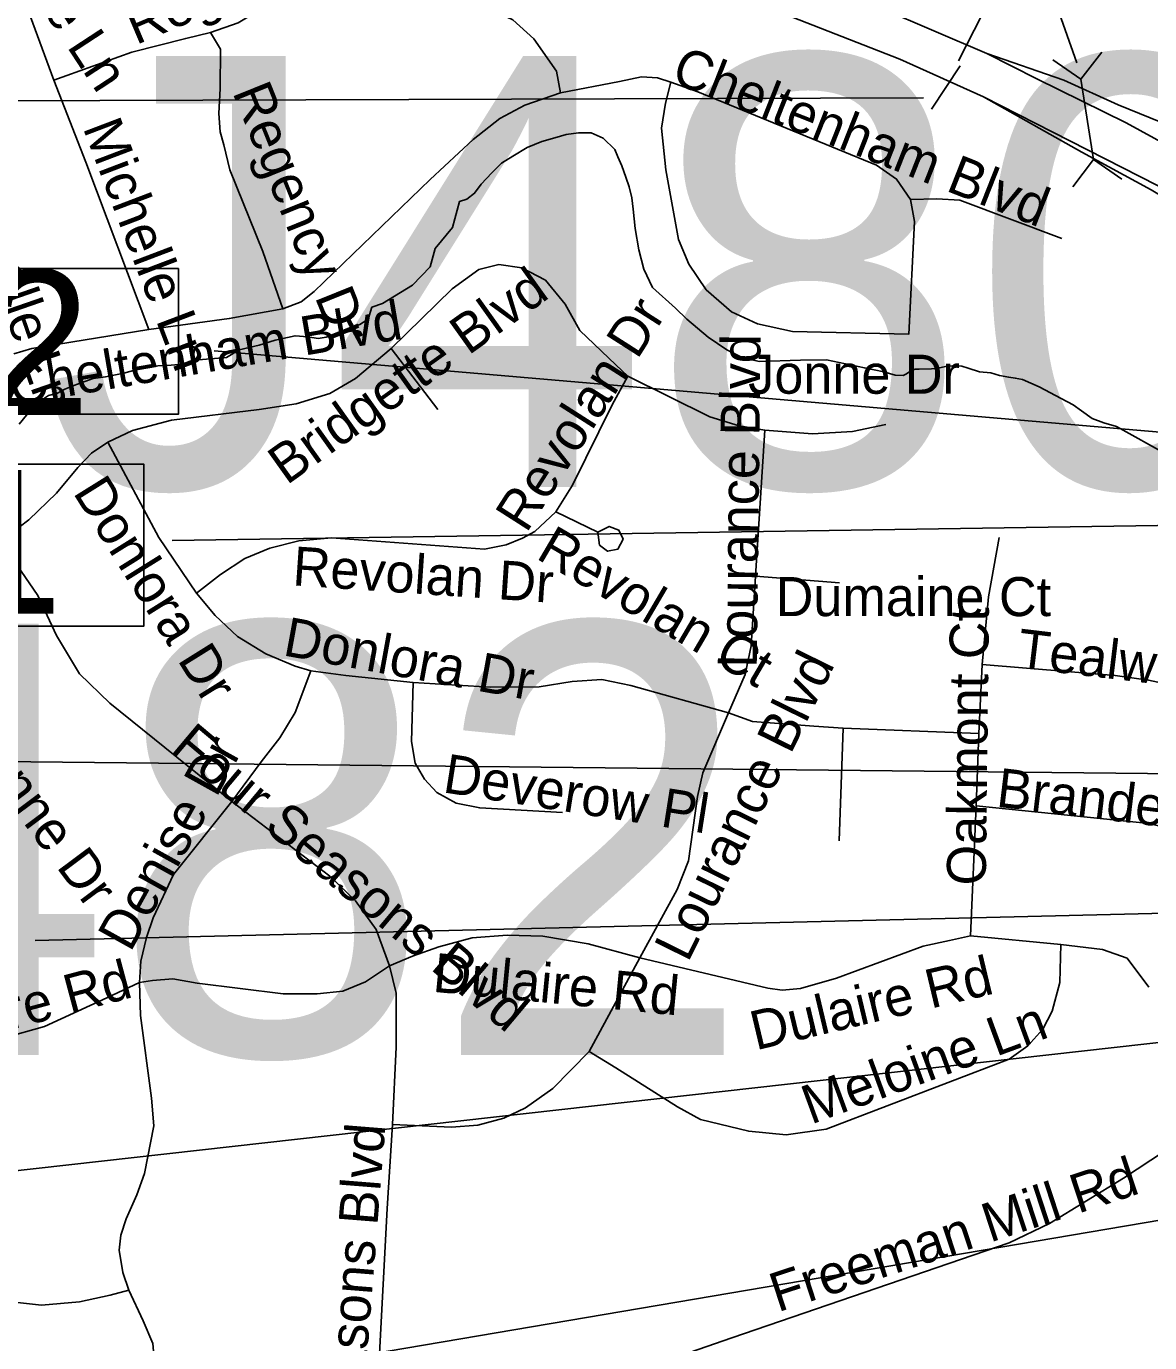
# Model space of a CAD drawing. Extents: x 1662474 to 1856135, y 779280 to 917889.
# Drawn here: x 1753778 to 1756514, y 830732 to 833937 of the extents above; entities that cross this region are included whole.
import ezdxf

# ---------------------------------------------------------------- set-up
doc = ezdxf.new("R2010")
doc.units = 0
for name, color, linetype in [('Exist Hydrographic Creek Single Shore', 7, 'Continuous'), ('Exist Road Non-System Structure Non-Sys Other Number Label', 7, 'Continuous'), ('Exist Road Non-System Type 51', 7, 'Continuous'), ('Exist Road Non-System Type 51 Label', 7, 'Continuous'), ('Exist Road Primary Interstate Divided Center Attributed', 7, 'Continuous'), ('Exist Road Primary Interstate Ramp 1 Lane Attributed', 7, 'Continuous'), ('Exist Road Primary Interstate Structure Cantilever Sign Number Label', 7, 'Continuous'), ('Exist Road Primary Interstate Structure Culvert CELL', 7, 'Continuous'), ('Exist Road Primary Interstate Structure Culvert Number Label', 7, 'Continuous'), ('Exist Road Primary Interstate Structure Ovrhead Sign CELL', 7, 'Continuous'), ('Exist Road Primary US Structure Culvert Number Label', 7, 'Continuous'), ('Exist Vertical Profile Horizontal Axis Label Major', 7, 'Continuous'), ('Scratch_Level_2', 7, 'Continuous')]:
    doc.layers.add(name, color=color, linetype=linetype)

msp = doc.modelspace()

# ---------------------------------------------------------------- linework, layer by layer
at = {"layer": 'Exist Hydrographic Creek Single Shore'}
for points in [[(1753761.1, 832968.9), (1753788.8, 833003.6), (1753812.9, 833025.6), (1753832.5, 833038.2), (1753854.4, 833044.2), (1753872.1, 833054.2), (1753900.2, 833065.5), (1753941, 833079.9), (1753971.1, 833083.9), (1754015.8, 833092.8), (1754065.1, 833106.2), (1754098.1, 833110.6), (1754131.2, 833112.4), (1754165.9, 833115.4), (1754197.1, 833125.1), (1754265.6, 833131.1), (1754296.6, 833150), (1754345.6, 833161.2), (1754384, 833173.4), (1754432.5, 833184.1), (1754464, 833180.9), (1754488.8, 833177), (1754508.4, 833180.2), (1754533, 833188.1), (1754563.2, 833201.2), (1754590.2, 833211.1), (1754610.8, 833224.5), (1754619.9, 833253.1), (1754645.9, 833262.1), (1754718.4, 833306.9), (1754761.4, 833351.3), (1754774, 833396.2), (1754816, 833447.4), (1754832.8, 833511.1), (1754850.6, 833516.4), (1754869.8, 833530.8), (1754885.5, 833553.1), (1754912, 833580.9), (1754935.6, 833604.3), (1754963.2, 833620.9), (1754997.9, 833642.6), (1755033.2, 833656.8), (1755065.6, 833665.8), (1755092.6, 833673.9), (1755122.5, 833678.3), (1755153.8, 833678.1), (1755182.6, 833664.7), (1755211.5, 833637.4), (1755218.4, 833619.2), (1755228.4, 833597.8)], [(1755228.4, 833597.8), (1755238.5, 833569.9), (1755246.1, 833546.6), (1755253, 833519.8), (1755256.4, 833491.7), (1755260.9, 833445.2), (1755269.8, 833392.8), (1755282.1, 833346.1), (1755303.4, 833301.4), (1755359.2, 833251.1), (1755386.9, 833224), (1755438.9, 833180.2), (1755484, 833150), (1755523.1, 833130.3), (1755563.8, 833120.9), (1755663.2, 833124.2), (1755726.5, 833125.3), (1755819.4, 833105.4), (1755866.9, 833095.7), (1755894.1, 833087.8), (1755913.6, 833087.2), (1755921.5, 833091.2), (1755932.5, 833098.8), (1755942.5, 833102.5), (1755952.2, 833102.2), (1755982.6, 833103.2), (1755998.9, 833104.6), (1756016.8, 833108.8), (1756034.1, 833110.6), (1756056.1, 833110.1), (1756071.6, 833104.9), (1756099.1, 833096.4), (1756127, 833093.3), (1756148.2, 833086.8), (1756170.9, 833082.8), (1756186.6, 833080.9), (1756203.9, 833077), (1756244.9, 833059.2), (1756298.4, 833031.1), (1756327.2, 833015.9), (1756347.8, 833001.2), (1756374.2, 832982.8), (1756402.4, 832971.5), (1756433.5, 832962.6), (1756456.9, 832950.2), (1756535.6, 832905.9)]]:
    msp.add_lwpolyline(points, dxfattribs=at)
at = {"layer": 'Exist Road Non-System Type 51'}
for p, q in [((1754780, 833004.4), (1754666.4, 833153.1)), ((1755576.4, 832953.9), (1755553.8, 832598.2)), ((1755170, 832705.4), (1755067.4, 832755.5)), ((1755758.5, 832582), (1755553.8, 832598.2)), ((1756106.2, 832383.1), (1756097.6, 832215.9)), ((1755767.6, 832228.2), (1755757.4, 831953.9)), ((1755767.6, 832228.2), (1756097.6, 832215.9)), ((1756097.6, 832215.9), (1756091, 832039.2)), ((1756091, 832039.2), (1756077.6, 831723)), ((1756297.6, 831702), (1756077.6, 831723)), ((1755272.6, 831669.2), (1755148.8, 831441.6))]:
    msp.add_line(p, q, dxfattribs=at)
for points in [[(1753512.6, 834297.8), (1753596.4, 834244.4), (1753655.1, 834198), (1753710.5, 834130.5), (1753748.9, 834069.4), (1753845.1, 833805.9)], [(1755079, 833775.4), (1755069, 833827.9), (1755013.9, 833906.7), (1754962.6, 833952.9), (1754861.4, 834000.9), (1754716.5, 834060.4), (1754647.8, 834083), (1754576.4, 834082.8), (1754516.5, 834073.1), (1754455.1, 834048.1), (1754408.9, 834019), (1754348.9, 833979.1), (1754293.9, 833945.5), (1754226.8, 833921.9)], [(1754226.8, 833921.9), (1754166.4, 833907.9), (1754035.1, 833874.4), (1753845.1, 833805.9)], [(1754226.8, 833921.9), (1754251.4, 833881.8), (1754249.9, 833785.7), (1754247.2, 833724.8), (1754249.9, 833680.2), (1754258.8, 833648.9), (1754274, 833588), (1754353.8, 833389.4), (1754402.6, 833249.2)], [(1753845.1, 833805.9), (1753922.9, 833606.7), (1754076.4, 833199.1)], [(1755347.8, 833801.7), (1755315.1, 833812.2), (1755276.4, 833814.2), (1755222.5, 833803), (1755079, 833775.4)], [(1755931.4, 833515.6), (1755941.4, 833461.8), (1755927.5, 833188), (1755644.1, 833194.4), (1755558.8, 833212.9), (1755495.2, 833241.9), (1755434.1, 833295.7), (1755391.4, 833358.1), (1755366.4, 833418.2), (1755335.4, 833588), (1755325.1, 833689.4), (1755335.1, 833750.2), (1755347.8, 833801.7)], [(1755931.4, 833515.6), (1755897.4, 833565.4), (1755848.8, 833599.4), (1755413.6, 833778), (1755347.8, 833801.7)], [(1755079, 833775.4), (1754992.6, 833745.5), (1754931.4, 833712.9), (1754866.4, 833661.8), (1754761.4, 833564.4), (1754479, 833291.4), (1754447.8, 833266.8), (1754402.6, 833249.2)], [(1756300.1, 833420.6), (1756051.4, 833514.2), (1755995.2, 833516.9), (1755931.4, 833515.6)], [(1755242.8, 833085.7), (1755213.9, 833112.7), (1755126.5, 833196.4), (1755090.2, 833260.5), (1755042.8, 833319.2), (1754985, 833349.2), (1754928.9, 833357.1), (1754880, 833345.2), (1754815.1, 833298.2), (1754666.4, 833153.1)], [(1754402.6, 833249.2), (1754272.4, 833225.6), (1754076.4, 833199.1)], [(1754076.4, 833199.1), (1753791.6, 833153.1), (1753747.8, 833140.2)], [(1754666.4, 833153.1), (1754580, 833079.7), (1754517.6, 833043.4), (1754435.1, 833018.2), (1754345.1, 833004.4), (1754131.5, 832978.1), (1754036.5, 832953.1), (1753976.4, 832924.5)], [(1755242.8, 833085.7), (1755205.1, 833015.6), (1755108.4, 832820.1), (1755067.4, 832755.5)], [(1755576.4, 832953.9), (1755513.9, 832964.4), (1755442.8, 832986.8), (1755242.8, 833085.7)], [(1755871.6, 832967.9), (1755790, 832950.5), (1755692.6, 832945.5), (1755576.4, 832953.9)], [(1753976.4, 832924.5), (1753936.5, 832898.2), (1753903.9, 832863.1), (1753851.4, 832800.7), (1753784.2, 832735.5), (1753712.6, 832681.8)], [(1753976.4, 832924.5), (1754101.2, 832693), (1754192.6, 832556.9)], [(1755067.4, 832755.5), (1755016.5, 832707.2), (1754986.4, 832690.7), (1754946.4, 832674.7), (1754893.9, 832664.4), (1754521.5, 832691.7), (1754441.4, 832684.4), (1754371.4, 832666.5), (1754310.2, 832641.6), (1754251.4, 832602.8), (1754192.6, 832556.9)], [(1755170, 832705.4), (1755197.6, 832719.5), (1755221.5, 832710.6), (1755231.4, 832688.4), (1755218.9, 832664.4), (1755193.9, 832659.4), (1755174, 832674.4), (1755170, 832705.4)], [(1753712.6, 832681.8), (1753735.4, 832654.4), (1753806.2, 832551.2), (1753851.9, 832453.9), (1753907.4, 832361), (1753981.4, 832289.4), (1754279, 832050.2)], [(1756147.6, 832693), (1756121.5, 832548.4), (1756106.2, 832383.1)], [(1755553.8, 832598.2), (1755543.8, 832428.8), (1755528.6, 832358.9), (1755487.9, 832265.8)], [(1754192.6, 832556.9), (1754237.8, 832502.8), (1754292.6, 832451.9), (1754361.4, 832409.4), (1754432.5, 832379.4), (1754471.4, 832368.1)], [(1756791.2, 831838.2), (1756835.1, 831888.4), (1756866.6, 831936.6), (1756883.9, 831994.4), (1756886.5, 832060.2), (1756870, 832120.6), (1756850.1, 832156.9), (1756817.5, 832200.7), (1756767.6, 832243.4), (1756708.9, 832278.1), (1756642.4, 832306.9), (1756579.1, 832330.6), (1756511.2, 832345.5), (1756429.9, 832356.9), (1756106.2, 832383.1)], [(1754471.4, 832368.1), (1754432.5, 832266.8), (1754395.2, 832204.6), (1754350.1, 832146.9), (1754279, 832050.2)], [(1754471.4, 832368.1), (1754556.4, 832356.9), (1754720.1, 832339.5)], [(1754720.1, 832339.5), (1754907.6, 832328.2), (1755027.5, 832329.2), (1755107.6, 832341.9), (1755180, 832346.9), (1755250.1, 832332.2), (1755487.9, 832265.8)], [(1754720.1, 832339.5), (1754716.5, 832195.7), (1754725.1, 832143.2), (1754747.8, 832104.4), (1754777.6, 832071.8), (1754825.1, 832045.5), (1754882.6, 832034.5), (1755083.9, 832022.9)], [(1755487.9, 832265.8), (1755426.1, 832120.1), (1755412.9, 832062.1), (1755390.5, 831905.4), (1755363.2, 831835.6), (1755272.6, 831669.2)], [(1755487.9, 832265.8), (1755546.4, 832244.5), (1755696.2, 832233.2), (1755767.6, 832228.2)], [(1754279, 832050.2), (1754136.5, 831871.8), (1754087.1, 831766.8), (1754071.1, 831719), (1754056.9, 831661.6), (1754053.8, 831609.4)], [(1754279, 832050.2), (1754517.6, 831868.1), (1754580, 831808), (1754630.4, 831738.4), (1754662.6, 831650.2)], [(1756791.2, 831838.2), (1756741.4, 831889.4), (1756689.9, 831931.9), (1756637.5, 831965.5), (1756512.5, 831996.7), (1756091, 832039.2)], [(1754610.1, 830441.9), (1754727.5, 830419.4), (1754775, 830417.2), (1754831.5, 830420.6), (1754880, 830435.6), (1754915.1, 830448.4), (1754955.1, 830476.8), (1755041.4, 830542.9), (1755085.2, 830578.1), (1755152.8, 830611.9), (1755228.9, 830651.9), (1755496.2, 830744.2), (1756171.4, 830975.5), (1756270.2, 831022.2), (1756450.1, 831133.2), (1756650.1, 831264.2), (1756710.1, 831321.9), (1756758.1, 831369.4), (1756873.6, 831558.7), (1756921.4, 831648.4), (1756916.1, 831679.4), (1756791.2, 831838.2)], [(1755272.6, 831669.2), (1755146.1, 831703), (1755036.4, 831721.9), (1754949.1, 831724.2), (1754864, 831717.8), (1754782.4, 831695.7), (1754718.9, 831673.1), (1754662.6, 831650.2)], [(1756077.6, 831723), (1756026.4, 831711.7), (1755962.6, 831698), (1755751.4, 831619.6), (1755663.8, 831594.4), (1755618.9, 831590.7), (1755583.9, 831595.7), (1755272.6, 831669.2)], [(1756297.6, 831702), (1756295.2, 831609.4), (1756276.4, 831539.2), (1756253.8, 831495.9), (1756217.5, 831454.8), (1756171.6, 831423), (1755726.4, 831251.9), (1755628.9, 831238.2), (1755537.5, 831246.9), (1755420.1, 831275.8), (1755363.8, 831306.9), (1755213.9, 831401.7), (1755148.8, 831441.6)], [(1756511.8, 831598.2), (1756458.8, 831668.1), (1756398.9, 831689.4), (1756297.6, 831702)], [(1754662.6, 831650.2), (1754603.9, 831610.9), (1754548.8, 831588.1), (1754486.6, 831582), (1754403.9, 831581.8), (1754193.9, 831608), (1754135.1, 831618), (1754085.2, 831614.4), (1754053.8, 831609.4)], [(1754662.6, 831650.2), (1754679, 831583.4), (1754679, 831451.9), (1754670.1, 831263.4)], [(1754053.8, 831609.4), (1753974, 831571.8), (1753822.6, 831502), (1753723.9, 831474.4)], [(1754053.8, 831609.4), (1754056.4, 831529), (1754083.1, 831327.4), (1754088.9, 831260.5), (1754066.1, 831144), (1754047.5, 831092), (1754021.5, 831033.5), (1754008.6, 830994.4), (1754004.4, 830957.4), (1754013.1, 830903.6), (1754027.5, 830860.5)], [(1755148.8, 831441.6), (1755060.1, 831350.8), (1754993.9, 831304.4), (1754941.4, 831279.2), (1754877.6, 831261.9), (1754813.6, 831257.1), (1754670.1, 831263.4)], [(1754670.1, 831263.4), (1754657.1, 831059.2), (1754637.8, 830689.4), (1754610.1, 830441.9)], [(1754027.5, 830860.5), (1753982.6, 830848.2), (1753907.6, 830831.7), (1753815.1, 830824), (1753652.5, 830841.9)], [(1754027.5, 830860.5), (1754062.4, 830785.7), (1754086.4, 830730.6), (1754092.6, 830653.2), (1754082.6, 830469.4)]]:
    msp.add_lwpolyline(points, dxfattribs=at)
at = {"layer": 'Exist Road Primary Interstate Divided Center Attributed'}
for points in [[(1753024.2, 835128.6), (1753396.3, 834933.3), (1753763, 834749.8), (1754444.3, 834452.6), (1755006.6, 834222.1), (1755537.9, 834000.7), (1755905.8, 833857.6), (1756109.4, 833765.8)], [(1756117, 833871.1), (1755859.3, 833981.6), (1755539, 834107.8), (1755035.9, 834312.3), (1754470.2, 834542.7), (1754053.3, 834721.9), (1753804, 834836.2)], [(1757513.1, 832992.8), (1757365.1, 833095.9), (1757295.1, 833145), (1757059.3, 833320.1), (1756828.4, 833472.9), (1756624.8, 833607.1), (1756593.2, 833627.9), (1756457, 833702), (1756239, 833809.1), (1756117, 833871.1)], [(1756109.4, 833765.8), (1756658.7, 833485.2), (1756733.1, 833441.8), (1756892, 833337), (1757081.3, 833208.6), (1757252.5, 833084.1), (1757339.3, 833015.9), (1757444.7, 832930.8)]]:
    msp.add_lwpolyline(points, dxfattribs=at)
at = {"layer": 'Exist Road Primary Interstate Ramp 1 Lane Attributed'}
for points in [[(1756947.3, 833586.1), (1756755.1, 833628.8), (1756618.7, 833672.1), (1756436.8, 833745.8), (1756304.7, 833806.4), (1756117, 833871.1)], [(1756109.4, 833765.8), (1756348.9, 833631.1), (1756517.3, 833539.3), (1756578.2, 833502.6), (1756648.5, 833445.4), (1756727.6, 833366.3), (1756789.1, 833291.5), (1756837.4, 833212.4), (1756868.2, 833142), (1756912.1, 833018.9), (1756956.1, 832851.8), (1757000, 832715.5), (1757044, 832627.6), (1757101.1, 832548.5), (1757167, 832460.5), (1757210.9, 832381.4), (1757232.9, 832306.6), (1757250.5, 832240.7), (1757250.5, 832157.2), (1757237.3, 832078), (1757175.8, 831871.4)]]:
    msp.add_lwpolyline(points, dxfattribs=at)
at = {"layer": 'Exist Road Primary Interstate Structure Cantilever Sign Number Label'}
msp.add_line((1757380.9, 832877.1), (1754235.9, 833147.4), dxfattribs=at)
msp.add_lwpolyline([(1752880.6, 833347.6), (1754148.6, 833347.6), (1754148.6, 832992.6), (1752880.6, 832992.6)], close=True, dxfattribs=at)
at = {"layer": 'Exist Road Primary Interstate Structure Culvert CELL'}
for p, q in [((1756278, 833855.9), (1756346.6, 833808.7)), ((1756397.4, 833874.7), (1756346.6, 833808.7)), ((1756346.6, 833808.7), (1756377.3, 833612.8)), ((1756326.4, 833546.8), (1756377.3, 833612.8)), ((1756445.9, 833565.5), (1756377.3, 833612.8))]:
    msp.add_line(p, q, dxfattribs=at)
at = {"layer": 'Exist Road Primary Interstate Structure Culvert Number Label'}
msp.add_line((1756336.8, 833848), (1755655, 835767.9), dxfattribs=at)
at = {"layer": 'Exist Road Primary Interstate Structure Ovrhead Sign CELL'}
for p, q in [((1756048.7, 833853.4), (1756106, 833966.1)), ((1755982.6, 833735.5), (1756052.2, 833841.1)), ((1755962.8, 833763.1), (1752092.4, 833751))]:
    msp.add_line(p, q, dxfattribs=at)
at = {"layer": 'Exist Road Primary US Structure Culvert Number Label'}
msp.add_line((1757141.3, 832111.1), (1753710.1, 832147.2), dxfattribs=at)
at = {"layer": 'Exist Vertical Profile Horizontal Axis Label Major'}
msp.add_line((1757473.1, 832736), (1754133.3, 832685.8), dxfattribs=at)
msp.add_lwpolyline([(1752761.4, 832871.6), (1754064, 832871.6), (1754064, 832476.6), (1752761.4, 832476.6)], close=True, dxfattribs=at)
at = {"layer": 'Scratch_Level_2'}
for p, q in [((1757053.4, 831790), (1753799.9, 831711.3)), ((1757016.1, 831517.1), (1753722.9, 831147.1)), ((1756791.5, 831073.2), (1753594.7, 830531.6))]:
    msp.add_line(p, q, dxfattribs=at)

# ---------------------------------------------------------------- texts
at = {"layer": 'Exist Road Non-System Structure Non-Sys Other Number Label'}
for s, p in [('J480', (1753811.9, 832815.4)), ('J482', (1752502.4, 831432.7))]:
    msp.add_text(s, height=1049.86, dxfattribs=at).set_placement(p)
at = {"layer": 'Exist Road Non-System Type 51 Label'}
for s, rotation, p in [('Michelle Ln', 303.1795, (1753601.2, 834308.1)), ('Regency Dr', 23.0002, (1754045.1, 833891.1)), ('Cheltenham Blvd', 338.4493, (1755344.8, 833802.6)), ('Regency Dr', 291.9384, (1754279.3, 833777.1)), ('Michelle Ln', 290.8155, (1753915, 833691)), ('Revelle Ln', 289.1097, (1753613.9, 833560.2)), ('Bridgette Blvd', 35.5294, (1754412.1, 832818.9)), ('Cheltenham Blvd', 9.7684, (1753744.9, 833013)), ('Revolan Dr', 57.4404, (1754995.9, 832701.4)), ('Lourance Blvd', 89.3342, (1755557, 832375.2)), ('Donlora Dr', 301.9911, (1753890.3, 832802.5)), ('Revolan Ct', 329.607, (1755016.6, 832643.2)), ('Revolan Dr', 356.1359, (1754424.8, 832576.4)), ('Oakmont Ct', 89.3342, (1756114.7, 831845.1)), ('Donlora Dr', 349.6798, (1754400.5, 832406.2)), ('Cherbonne Dr', 306.7219, (1753452.6, 832423.4)), ('Tealwood Dr', 353.1443, (1756188.4, 832376.6)), ('Lourance Blvd', 63.7618, (1755389.3, 831655.8)), ('Four Seasons Blvd', 319.9541, (1754127.4, 832174.5)), ('Denise Dr', 60.9589, (1754031.4, 831680.8)), ('Deverow Pl', 351.0874, (1754790, 832072.7)), ('Branderwood Dr', 353.1265, (1756138.1, 832037.6)), ('Dulaire Rd', 354.4853, (1754765.9, 831586.9)), ('Dulaire Rd', 13.4097, (1755554.7, 831443.8)), ('Dulaire Rd', 14.9946, (1753461.3, 831419.1)), ('Meloine Ln', 20.1554, (1755688.9, 831262.9)), ('Four Seasons Blvd', 85.4254, (1754567.2, 830192.6)), ('Freeman Mill Rd', 18.1853, (1755608.2, 830806))]:
    msp.add_text(s, height=95, rotation=rotation, dxfattribs=at).set_placement(p)
for s, p in [('Jonne Dr', (1755536.3, 833042.7)), ('Dumaine Ct', (1755603.2, 832501.3))]:
    msp.add_text(s, height=95, dxfattribs=at).set_placement(p)
at = {"layer": 'Exist Road Primary Interstate Structure Cantilever Sign Number Label'}
msp.add_text('L702', height=350, dxfattribs=at).set_placement((1752893.1, 832994.7))
at = {"layer": 'Exist Vertical Profile Horizontal Axis Label Major'}
msp.add_text('S711', height=350, dxfattribs=at).set_placement((1752773.9, 832507.2))

doc.saveas('drawing.dxf')
